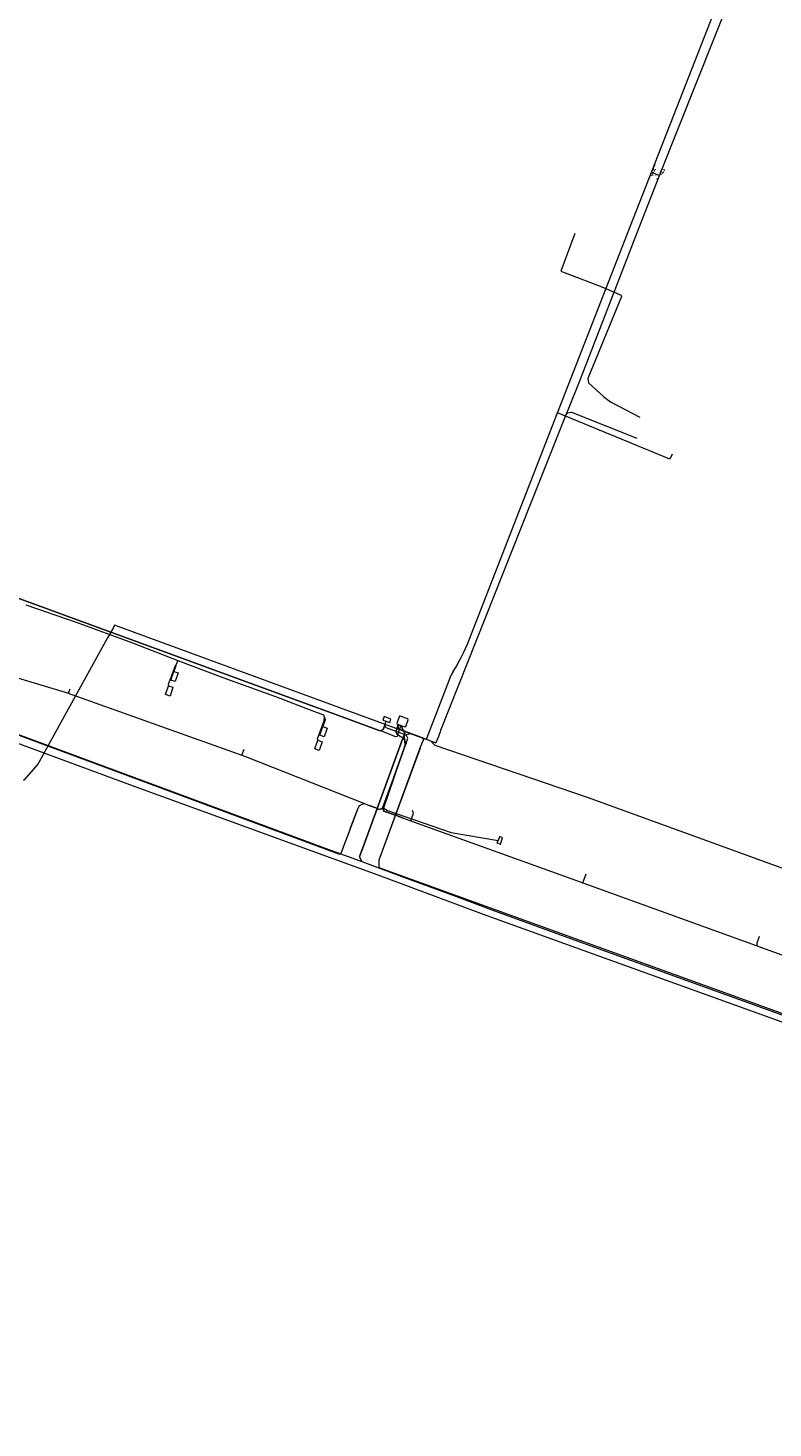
# Model space of a CAD drawing. Header units: metres. Extents: x 124576 to 133557, y 395865 to 402386.
# Tile 378 of 447: x 131213 to 131376, y 400649 to 400956. Entities that reach past the tile are written whole.
import ezdxf
from ezdxf.enums import TextEntityAlignment as Align

# ---------------------------------------------------------------- set-up
doc = ezdxf.new("R2010")
doc.units = ezdxf.units.M
doc.header["$MEASUREMENT"] = 0
for name, color, linetype, lineweight, true_color in [('LG_Laag_Spanning', 7, 'Continuous', 13, 0x960000), ('LG_Laag_Spanning_Enexis_Netbeheer_BV', 7, 'Continuous', 13, 0x960000), ('LG_Laag_Spanning_Gemeente_Tilburg_Ruimtelijke_Uitvoering', 7, 'Continuous', 13, 0x960000), ('LG_Midden_Spanning', 7, 'Continuous', 13, 0xd20000), ('LG_Midden_Spanning_Enexis_Netbeheer_BV', 7, 'Continuous', 13, 0xd20000), ('LG_Riool_Onder_Druk_Gemeente_Tilburg_Ruimtelijke_Uitvoering', 7, 'Continuous', 13, 0x800080), ('LG_unet-4_Brabant_Water', 5, 'Continuous', 13, 0x0000ff)]:
    doc.layers.add(name, color=color, linetype=linetype, lineweight=lineweight, true_color=true_color)
for name, color, linetype, lineweight in [('LG_n00003_Spitters_BV', 7, 'Continuous', 13), ('MV_Laag_Spanning', 7, 'Continuous', 0), ('MV_Laag_Spanning_lijn', 7, 'Continuous', 0), ('MV_Laag_Spanning_pijl', 7, 'Continuous', 0)]:
    doc.layers.add(name, color=color, linetype=linetype, lineweight=lineweight)
doc.styles.add('Klic_Annotatie', font='verdanai.ttf', dxfattribs={"oblique": 20, "height": 1.4})

# ---------------------------------------------------------------- blocks, each defined once
blk = doc.blocks.new('m_pijl')
at = {"layer": 'MV_Laag_Spanning_pijl'}
blk.add_hatch(color=7, dxfattribs=at).paths.add_polyline_path([(-1, -0.3), (-1, 0), (-1, 0.3), (0, 0)])
at = {"layer": 'MV_Laag_Spanning_pijl', "flags": 128}
blk.add_lwpolyline([(-1, 0), (-1, 0.3), (0, 0), (-1, -0.3), (-1, 0)], close=True, dxfattribs=at)

msp = doc.modelspace()

# ---------------------------------------------------------------- linework, layer by layer
at = {"layer": 'LG_Laag_Spanning', "flags": 128}
for points in [[(131292.2, 400803.62), (131292.2, 400803.62), (131292.2, 400803.62), (131292.2, 400803.62), (131292.2, 400803.62), (131292.2, 400803.62), (131292.2, 400803.62), (131292.2, 400803.62), (131292.2, 400803.62), (131292.48, 400804.38), (131292.48, 400804.38), (131292.48, 400804.38), (131292.48, 400804.38), (131292.48, 400804.38), (131292.48, 400804.38), (131292.48, 400804.38), (131292.48, 400804.38), (131292.48, 400804.39), (131292.48, 400804.39), (131292.47, 400804.39), (131292.47, 400804.39), (131292.47, 400804.39), (131290.97, 400804.94), (131290.97, 400804.94), (131290.97, 400804.94), (131290.96, 400804.94), (131290.96, 400804.94), (131290.96, 400804.94), (131290.96, 400804.94), (131290.96, 400804.94), (131290.96, 400804.93), (131290.96, 400804.93), (131290.96, 400804.93), (131290.96, 400804.93), (131290.96, 400804.93), (131290.68, 400804.18), (131290.68, 400804.18), (131290.68, 400804.18), (131290.68, 400804.18), (131290.68, 400804.17), (131290.68, 400804.17), (131290.68, 400804.17), (131290.68, 400804.17), (131290.68, 400804.17), (131290.68, 400804.17), (131290.68, 400804.17), (131290.69, 400804.17), (131290.69, 400804.17), (131291.44, 400803.89), (131292.19, 400803.62), (131292.19, 400803.62), (131292.19, 400803.62), (131292.19, 400803.62), (131292.2, 400803.62)], [(131295.55, 400802.66), (131295.55, 400802.66), (131295.55, 400802.66), (131295.71, 400802.74), (131295.71, 400802.74), (131295.71, 400802.74), (131295.71, 400802.74), (131295.71, 400802.74), (131295.71, 400802.74), (131295.72, 400802.74), (131296.27, 400804.23), (131296.27, 400804.23), (131296.27, 400804.23), (131296.27, 400804.23), (131296.27, 400804.23), (131296.27, 400804.24), (131296.27, 400804.24), (131296.27, 400804.24), (131296.19, 400804.41), (131296.19, 400804.41), (131296.18, 400804.41), (131296.18, 400804.41), (131296.18, 400804.41), (131296.18, 400804.41), (131296.18, 400804.42), (131294.49, 400805.06), (131294.49, 400805.06), (131294.49, 400805.06), (131294.49, 400805.06), (131294.48, 400805.06), (131294.48, 400805.06), (131294.48, 400805.06), (131294.34, 400805), (131294.34, 400805), (131294.34, 400805), (131294.34, 400805), (131294.34, 400805), (131294.34, 400805), (131294.34, 400805), (131294.34, 400805), (131293.76, 400803.49), (131293.76, 400803.48), (131293.76, 400803.48), (131293.76, 400803.48), (131293.76, 400803.48), (131293.76, 400803.48), (131293.76, 400803.48), (131293.76, 400803.48), (131293.84, 400803.3), (131293.84, 400803.3), (131293.85, 400803.3), (131293.85, 400803.3), (131293.85, 400803.3), (131293.85, 400803.3), (131293.85, 400803.3), (131294.02, 400803.23), (131294.25, 400803.15), (131294.62, 400803.01), (131295.54, 400802.66), (131295.54, 400802.66), (131295.54, 400802.66), (131295.54, 400802.66), (131295.55, 400802.66)], [(131316.49, 400776.91), (131316.49, 400776.91), (131316.49, 400776.91), (131316.49, 400776.91), (131316.5, 400776.91), (131316.5, 400776.91), (131316.5, 400776.91), (131316.5, 400776.91), (131316.5, 400776.92), (131317.01, 400778.28), (131317.01, 400778.29), (131317.01, 400778.29), (131317.01, 400778.29), (131317.01, 400778.29), (131317.01, 400778.29), (131317.01, 400778.29), (131317.01, 400778.29), (131317.01, 400778.29), (131317.01, 400778.3), (131317.01, 400778.3), (131317.01, 400778.3), (131317.01, 400778.3), (131316.31, 400778.56), (131316.31, 400778.56), (131316.31, 400778.56), (131316.31, 400778.56), (131316.31, 400778.56), (131316.31, 400778.56), (131316.3, 400778.56), (131316.3, 400778.56), (131316.3, 400778.56), (131316.3, 400778.56), (131316.3, 400778.56), (131316.3, 400778.56), (131316.3, 400778.55), (131315.99, 400777.75), (131315.76, 400777.19), (131315.76, 400777.19), (131315.76, 400777.19), (131315.76, 400777.19), (131315.76, 400777.19), (131315.76, 400777.19), (131315.76, 400777.19), (131315.76, 400777.18), (131315.76, 400777.18), (131315.77, 400777.18), (131315.77, 400777.18), (131315.77, 400777.18), (131315.77, 400777.18), (131315.77, 400777.18), (131316.49, 400776.91), (131316.49, 400776.91), (131316.49, 400776.91), (131316.49, 400776.91), (131316.49, 400776.91)]]:
    msp.add_lwpolyline(points, dxfattribs=at)
at = {"layer": 'LG_Laag_Spanning_Enexis_Netbeheer_BV'}
for p, q in [((131221.67, 400810.06), (131222.07, 400811)), ((131259.72, 400796.44), (131260.25, 400797.8)), ((131298.86, 400798.01), (131289.8, 400773.41)), ((131295.63, 400798.58), (131295.79, 400799)), ((131295.79, 400799), (131295.81, 400799.07)), ((131286.68, 400785.85), (131287.71, 400785.44)), ((131287.71, 400785.44), (131289.13, 400784.88)), ((131334.61, 400768.4), (131335.35, 400770.37))]:
    msp.add_line(p, q, dxfattribs=at)
at = {"layer": 'LG_Laag_Spanning_Enexis_Netbeheer_BV', "flags": 128}
for points in [[(131346.48, 400911), (131351.46, 400923.8), (131371.86, 400975.08), (131373.36, 400978.84), (131379.69, 400994.76), (131384.85, 401008.47), (131384.89, 401008.56), (131384.9, 401008.59), (131385.27, 401009.59)], [(131346.48, 400911), (131351.46, 400923.8), (131371.86, 400975.08), (131373.36, 400978.84), (131379.69, 400994.76), (131384.85, 401008.47), (131384.89, 401008.56), (131384.9, 401008.59), (131385.27, 401009.59)], [(131302.96, 400800.66), (131303.33, 400801.65), (131303.4, 400801.83), (131303.45, 400801.94), (131330.98, 400871.28), (131331.39, 400872.3), (131333.93, 400878.71), (131346.48, 400911)], [(131302.96, 400800.66), (131303.33, 400801.65), (131303.4, 400801.83), (131303.45, 400801.94), (131330.98, 400871.28), (131331.39, 400872.3), (131333.93, 400878.71), (131346.48, 400911)], [(131294.62, 400803.02), (131293.95, 400800.93), (131293.81, 400800.59), (131293.57, 400800.49), (131290.43, 400801.71), (131289.89, 400801.91), (131285.71, 400803.44), (131283.18, 400804.36), (131259.17, 400813.14), (131206.52, 400832.41), (131202.51, 400833.88), (131168.31, 400846.58), (131166.17, 400847.37), (131127.07, 400861.9), (131126.47, 400862.12), (131124.71, 400862.77), (131094.44, 400874.02), (131093.19, 400874.48), (131090.85, 400875.37)], [(131093.19, 400874.48), (131094.44, 400874.02), (131124.71, 400862.77), (131126.47, 400862.12), (131127.07, 400861.9), (131166.17, 400847.37), (131168.31, 400846.58), (131202.51, 400833.88), (131206.52, 400832.41), (131259.17, 400813.14), (131283.18, 400804.36), (131285.71, 400803.44), (131289.89, 400801.91), (131290.15, 400801.82), (131290.79, 400802.12), (131291.14, 400803.08), (131291.14, 400803.09), (131291.44, 400803.9)], [(131330.98, 400871.28), (131331.29, 400871.62), (131332.09, 400871.81), (131346.46, 400866.1)], [(131091.38, 400831.21), (131091.39, 400831.25), (131093.03, 400833.92), (131093.66, 400834.6), (131095.8, 400836.89), (131099.09, 400838.93), (131102.43, 400839.97), (131105.24, 400839.99), (131107.77, 400839.1), (131280.99, 400774.76), (131281.38, 400774.78), (131281.64, 400775.07), (131282.08, 400776.36), (131282.56, 400777.64), (131285.3, 400784.85), (131285.44, 400785.14), (131285.63, 400785.4), (131286.16, 400785.72), (131286.68, 400785.85), (131287.71, 400785.44)], [(131091.38, 400831.21), (131091.39, 400831.25), (131093.03, 400833.92), (131093.66, 400834.6), (131095.8, 400836.89), (131099.09, 400838.93), (131102.43, 400839.97), (131105.24, 400839.99), (131107.77, 400839.1), (131280.99, 400774.76), (131281.38, 400774.78), (131281.64, 400775.07), (131282.08, 400776.36)], [(131289.89, 400801.91), (131285.71, 400803.44), (131283.18, 400804.36), (131259.17, 400813.14), (131206.52, 400832.41)], [(131179.79, 400824.13), (131180.55, 400823.85), (131180.73, 400823.78), (131181.1, 400823.64), (131199.75, 400816.71), (131200.69, 400816.37), (131221.67, 400810.06), (131221.99, 400809.96), (131222.38, 400809.82), (131259.72, 400796.44), (131260.32, 400796.22), (131260.57, 400796.13), (131286.68, 400785.85)], [(131200.69, 400816.37), (131221.67, 400810.06), (131221.99, 400809.96), (131222.38, 400809.82), (131259.72, 400796.44), (131260.32, 400796.22), (131260.57, 400796.13), (131286.68, 400785.85), (131287.71, 400785.44), (131289.13, 400784.88), (131289.33, 400784.8), (131289.99, 400784.54), (131290.62, 400784.83), (131292.72, 400790.59), (131295.63, 400798.58), (131295.79, 400799), (131295.81, 400799.07), (131296.22, 400800.17), (131295.92, 400800.81), (131295.26, 400801.05), (131291.44, 400802.45), (131291.14, 400803.08), (131291.14, 400803.09), (131291.44, 400803.9)], [(131294.02, 400803.24), (131293.77, 400802.42), (131293.52, 400801.59), (131293.59, 400801.34), (131293.71, 400801.22), (131294.58, 400800.56), (131294.77, 400800.45), (131295.25, 400800.03), (131295.6, 400799.47), (131295.81, 400799.07), (131295.79, 400799), (131295.63, 400798.58), (131292.72, 400790.59), (131290.62, 400784.83), (131289.99, 400784.54), (131289.33, 400784.8), (131289.13, 400784.88), (131287.71, 400785.44)], [(131291.14, 400803.08), (131290.79, 400802.12), (131290.15, 400801.82), (131289.89, 400801.91)], [(131294.62, 400803.02), (131293.95, 400800.93), (131293.81, 400800.59), (131293.57, 400800.49), (131290.43, 400801.71), (131289.89, 400801.91)], [(131295.02, 400782.71), (131293.69, 400783.19), (131290.92, 400784.19), (131290.62, 400784.83), (131292.72, 400790.59), (131295.63, 400798.58), (131295.79, 400799), (131295.81, 400799.07), (131296.22, 400800.17), (131295.92, 400800.81), (131295.26, 400801.05), (131291.44, 400802.45), (131291.14, 400803.08), (131291.14, 400803.09), (131291.44, 400803.9)], [(131291.14, 400803.08), (131291.14, 400803.09), (131291.44, 400803.9)], [(131295.81, 400799.07), (131296.22, 400800.17), (131295.92, 400800.81), (131295.26, 400801.05), (131291.44, 400802.45), (131291.14, 400803.08)], [(131294.02, 400803.24), (131293.77, 400802.42), (131293.52, 400801.59), (131293.59, 400801.34), (131293.71, 400801.22), (131294.58, 400800.56), (131294.77, 400800.45), (131295.25, 400800.03), (131295.6, 400799.47), (131295.81, 400799.07)], [(131294.25, 400803.16), (131294.09, 400802.74), (131294.06, 400802.59), (131294.08, 400802.41), (131294.21, 400802.28), (131294.63, 400802.11), (131294.82, 400802.03), (131296.78, 400801.29), (131298.15, 400800.77), (131299.45, 400800.28), (131301.16, 400799.62), (131302.22, 400799.22), (131302.3, 400799.2), (131302.42, 400799.26), (131302.96, 400800.66)], [(131294.25, 400803.16), (131294.09, 400802.74), (131294.06, 400802.59), (131294.08, 400802.41), (131294.21, 400802.28), (131294.63, 400802.11), (131294.82, 400802.03), (131296.78, 400801.29), (131298.15, 400800.77), (131299.45, 400800.28), (131301.16, 400799.62), (131302.22, 400799.22), (131302.3, 400799.2), (131302.42, 400799.26), (131302.96, 400800.66)], [(131299.45, 400800.28), (131299.58, 400799.72), (131298.84, 400797.98), (131289.8, 400773.41), (131289.8, 400771.76), (131380.5, 400738.96)], [(131296.78, 400801.29), (131296.73, 400801.17), (131295.39, 400800.81), (131295.52, 400798.61), (131290.81, 400784.8), (131291.7, 400784.27), (131305.7, 400779.5), (131316, 400777.74)], [(131295.63, 400798.58), (131293.49, 400792.69), (131293.44, 400792.57), (131293.16, 400791.8), (131293.04, 400791.47), (131292.97, 400791.28), (131292.72, 400790.59), (131290.62, 400784.83)], [(131295.63, 400798.58), (131293.49, 400792.69), (131293.44, 400792.57), (131293.16, 400791.8), (131293.04, 400791.47), (131292.97, 400791.28), (131292.72, 400790.59), (131290.62, 400784.83)], [(131290.62, 400784.83), (131292.72, 400790.59), (131295.63, 400798.58)], [(131301.16, 400799.62), (131302.09, 400798.65), (131335.53, 400787.24), (131397.39, 400764.73)], [(131282.08, 400776.36), (131282.56, 400777.64), (131283.43, 400779.94), (131283.63, 400780.47), (131285.3, 400784.85), (131285.44, 400785.14)], [(131282.08, 400776.36), (131282.56, 400777.64), (131283.43, 400779.94), (131283.63, 400780.47), (131285.3, 400784.85), (131285.44, 400785.14)], [(131282.08, 400776.36), (131282.56, 400777.64), (131285.3, 400784.85), (131285.44, 400785.14)], [(131285.44, 400785.14), (131285.63, 400785.4), (131286.16, 400785.72), (131286.68, 400785.85)], [(131289.13, 400784.88), (131289.33, 400784.8), (131289.99, 400784.54), (131290.62, 400784.83)], [(131290.62, 400784.83), (131290.92, 400784.19), (131293.69, 400783.19), (131295.02, 400782.71)], [(131295.02, 400782.71), (131296.62, 400782.13), (131296.87, 400782.04), (131297.45, 400781.83)], [(131295.02, 400782.71), (131296.62, 400782.13), (131296.87, 400782.04), (131297.45, 400781.83)], [(131296.87, 400782.04), (131297.46, 400783.73), (131297.19, 400784.28)], [(131297.45, 400781.83), (131331.36, 400769.58), (131334.61, 400768.4), (131372.66, 400754.65), (131372.9, 400754.56), (131373.86, 400754.22), (131406.49, 400742.46), (131409.87, 400741.24), (131424.06, 400736.12), (131446.98, 400727.9), (131447.85, 400727.59), (131471.16, 400719.32), (131481.61, 400715.62), (131482.63, 400715.27)], [(131297.45, 400781.83), (131331.36, 400769.58), (131334.61, 400768.4), (131372.66, 400754.65), (131372.9, 400754.56), (131373.86, 400754.22), (131406.49, 400742.46), (131409.87, 400741.24), (131424.06, 400736.12), (131446.98, 400727.9), (131447.85, 400727.59), (131471.16, 400719.32), (131481.61, 400715.62), (131482.63, 400715.27)], [(131372.9, 400754.56), (131372.9, 400755.27), (131373.4, 400756.67)]]:
    msp.add_lwpolyline(points, dxfattribs=at)
at = {"layer": 'LG_Laag_Spanning_Gemeente_Tilburg_Ruimtelijke_Uitvoering'}
for p, q in [((131245.26, 400816.07), (131245.21, 400816.22)), ((131277.79, 400804.13), (131277.87, 400804.73))]:
    msp.add_line(p, q, dxfattribs=at)
at = {"layer": 'LG_Laag_Spanning_Gemeente_Tilburg_Ruimtelijke_Uitvoering', "flags": 128}
for points in [[(131212.3, 400829.51), (131223.34, 400825.68), (131235.75, 400821.11), (131245.69, 400817.26), (131255.58, 400813.51), (131267.16, 400809.36), (131275.07, 400806.27), (131277.65, 400805.29), (131277.87, 400804.73), (131278.05, 400804.25)], [(131245.1, 400816.08), (131243.56, 400811.96), (131243.66, 400811.72), (131244.6, 400811.36), (131243.96, 400809.45), (131242.98, 400809.82), (131243.66, 400811.72)], [(131245.26, 400816.07), (131244.79, 400814.84), (131245.74, 400814.52), (131245.07, 400812.61), (131244.12, 400812.93), (131244.79, 400814.84)], [(131245.69, 400817.26), (131245.21, 400816.22), (131245.1, 400816.08)], [(131277.79, 400804.13), (131276.3, 400799.96), (131276.44, 400799.74), (131277.38, 400799.37), (131276.69, 400797.51), (131275.74, 400797.82), (131276.44, 400799.74)], [(131278.05, 400804.25), (131277.52, 400802.74), (131278.47, 400802.39), (131277.81, 400800.49), (131276.84, 400800.83), (131277.52, 400802.74)]]:
    msp.add_lwpolyline(points, dxfattribs=at)
at = {"layer": 'LG_Midden_Spanning', "flags": 128}
msp.add_lwpolyline([(131295.55, 400802.66), (131295.55, 400802.66), (131295.55, 400802.66), (131295.71, 400802.74), (131295.71, 400802.74), (131295.71, 400802.74), (131295.71, 400802.74), (131295.71, 400802.74), (131295.71, 400802.74), (131295.72, 400802.74), (131296.27, 400804.23), (131296.27, 400804.23), (131296.27, 400804.23), (131296.27, 400804.23), (131296.27, 400804.23), (131296.27, 400804.24), (131296.27, 400804.24), (131296.27, 400804.24), (131296.19, 400804.41), (131296.19, 400804.41), (131296.18, 400804.41), (131296.18, 400804.41), (131296.18, 400804.41), (131296.18, 400804.41), (131296.18, 400804.42), (131294.49, 400805.06), (131294.49, 400805.06), (131294.49, 400805.06), (131294.49, 400805.06), (131294.48, 400805.06), (131294.48, 400805.06), (131294.48, 400805.06), (131294.34, 400805), (131294.34, 400805), (131294.34, 400805), (131294.34, 400805), (131294.34, 400805), (131294.34, 400805), (131294.34, 400805), (131294.34, 400805), (131293.76, 400803.49), (131293.76, 400803.48), (131293.76, 400803.48), (131293.76, 400803.48), (131293.76, 400803.48), (131293.76, 400803.48), (131293.76, 400803.48), (131293.76, 400803.48), (131293.84, 400803.3), (131293.84, 400803.3), (131293.85, 400803.3), (131293.85, 400803.3), (131293.85, 400803.3), (131293.85, 400803.3), (131293.85, 400803.3), (131295.02, 400802.85), (131295.54, 400802.66), (131295.54, 400802.66), (131295.54, 400802.66), (131295.54, 400802.66), (131295.55, 400802.66)], dxfattribs=at)
at = {"layer": 'LG_Midden_Spanning_Enexis_Netbeheer_BV'}
for p, q in [((131295.05, 400799.99), (131285.75, 400774.59)), ((131295.05, 400799.99), (131285.75, 400774.59)), ((131295.05, 400799.99), (131285.75, 400774.59)), ((131277.42, 400776.28), (131286.05, 400773.09)), ((131286.05, 400773.09), (131295.43, 400769.62)), ((131295.43, 400769.62), (131306.87, 400765.39)), ((131295.43, 400769.62), (131306.87, 400765.39)), ((131295.43, 400769.62), (131306.87, 400765.39)), ((131295.43, 400769.62), (131306.87, 400765.39)), ((131295.43, 400769.62), (131306.87, 400765.39)), ((131295.43, 400769.62), (131306.87, 400765.39)), ((131295.43, 400769.62), (131306.87, 400765.39)), ((131295.43, 400769.62), (131306.87, 400765.39)), ((131295.43, 400769.62), (131306.87, 400765.39))]:
    msp.add_line(p, q, dxfattribs=at)
at = {"layer": 'LG_Midden_Spanning_Enexis_Netbeheer_BV', "flags": 128}
for points in [[(131107.58, 400839.1), (131123.9, 400833.06), (131140.05, 400827.1), (131177.79, 400813.16), (131277.42, 400776.28), (131286.05, 400773.09), (131295.43, 400769.62), (131306.87, 400765.39), (131314.62, 400762.52), (131334.51, 400755.23), (131381.97, 400738.13), (131492.02, 400699.09), (131498.52, 400696.79), (131506.42, 400693.97), (131512.33, 400691.86), (131523.5, 400687.88), (131536.73, 400683.4)], [(131107.58, 400839.1), (131123.9, 400833.06), (131140.05, 400827.1), (131177.79, 400813.16), (131277.42, 400776.28), (131286.05, 400773.09), (131295.43, 400769.62), (131306.87, 400765.39), (131314.62, 400762.52), (131334.51, 400755.23), (131381.97, 400738.13), (131492.02, 400699.09), (131498.52, 400696.79), (131506.42, 400693.97), (131512.33, 400691.86), (131523.5, 400687.88), (131536.73, 400683.4)], [(131107.58, 400839.1), (131123.9, 400833.06), (131140.05, 400827.1), (131177.79, 400813.16), (131277.42, 400776.28), (131286.05, 400773.09), (131295.43, 400769.62), (131306.87, 400765.39), (131314.62, 400762.52), (131334.51, 400755.23), (131381.97, 400738.13), (131492.02, 400699.09), (131498.52, 400696.79), (131506.42, 400693.97), (131512.33, 400691.86), (131523.5, 400687.88), (131536.73, 400683.4)], [(131107.58, 400839.1), (131123.9, 400833.06), (131140.05, 400827.1), (131177.79, 400813.16), (131277.42, 400776.28), (131286.05, 400773.09), (131295.43, 400769.62), (131306.87, 400765.39), (131314.62, 400762.52), (131334.51, 400755.23), (131381.97, 400738.13), (131492.02, 400699.09), (131498.52, 400696.79), (131506.42, 400693.97), (131512.33, 400691.86)], [(131107.58, 400839.1), (131123.9, 400833.06), (131140.05, 400827.1), (131177.79, 400813.16), (131277.42, 400776.28), (131286.05, 400773.09), (131295.43, 400769.62), (131306.87, 400765.39), (131314.62, 400762.52), (131334.51, 400755.23), (131381.97, 400738.13), (131492.02, 400699.09), (131498.52, 400696.79), (131506.42, 400693.97), (131512.33, 400691.86)], [(131107.58, 400839.1), (131123.9, 400833.06), (131140.05, 400827.1), (131177.79, 400813.16), (131277.42, 400776.28), (131286.05, 400773.09), (131295.43, 400769.62), (131306.87, 400765.39), (131314.62, 400762.52), (131334.51, 400755.23), (131381.97, 400738.13), (131492.02, 400699.09), (131498.52, 400696.79), (131506.42, 400693.97), (131512.33, 400691.86)], [(131107.58, 400839.1), (131123.9, 400833.06), (131140.05, 400827.1), (131177.79, 400813.16), (131277.42, 400776.28), (131286.05, 400773.09), (131295.43, 400769.62), (131306.87, 400765.39), (131314.62, 400762.52), (131334.51, 400755.23), (131381.97, 400738.13), (131492.02, 400699.09), (131498.52, 400696.79), (131506.42, 400693.97)], [(131107.58, 400839.1), (131123.9, 400833.06), (131140.05, 400827.1), (131177.79, 400813.16), (131277.42, 400776.28), (131286.05, 400773.09), (131295.43, 400769.62), (131306.87, 400765.39), (131314.62, 400762.52), (131334.51, 400755.23), (131381.97, 400738.13), (131492.02, 400699.09), (131498.52, 400696.79), (131506.42, 400693.97)], [(131107.58, 400839.1), (131123.9, 400833.06), (131140.05, 400827.1), (131177.79, 400813.16), (131277.42, 400776.28), (131286.05, 400773.09), (131295.43, 400769.62), (131306.87, 400765.39), (131314.62, 400762.52), (131334.51, 400755.23), (131381.97, 400738.13), (131492.02, 400699.09), (131498.52, 400696.79), (131506.42, 400693.97)], [(131107.58, 400839.1), (131123.9, 400833.06), (131140.05, 400827.1), (131177.79, 400813.16), (131277.42, 400776.28)], [(131177.79, 400813.16), (131277.42, 400776.28), (131286.05, 400773.09), (131295.43, 400769.62), (131306.87, 400765.39), (131314.62, 400762.52), (131334.51, 400755.23), (131381.97, 400738.13)], [(131177.79, 400813.16), (131277.42, 400776.28), (131286.05, 400773.09), (131295.43, 400769.62), (131306.87, 400765.39), (131314.62, 400762.52), (131334.51, 400755.23), (131381.97, 400738.13)], [(131177.79, 400813.16), (131277.42, 400776.28)], [(131295.02, 400802.86), (131294.9, 400802.55), (131295.2, 400801.89), (131295.51, 400801.22), (131295.37, 400800.85), (131295.05, 400799.99), (131294.74, 400799.14), (131286.31, 400776.1), (131285.75, 400774.59), (131285.58, 400774.13), (131286.05, 400773.09), (131295.43, 400769.62), (131306.87, 400765.39), (131314.62, 400762.52), (131334.51, 400755.23), (131381.97, 400738.13)], [(131285.75, 400774.59), (131286.31, 400776.1), (131294.74, 400799.14), (131295.05, 400799.99), (131295.37, 400800.85), (131295.51, 400801.22), (131295.2, 400801.89), (131294.9, 400802.55), (131295.02, 400802.86)], [(131277.42, 400776.28), (131286.05, 400773.09), (131295.43, 400769.62), (131306.87, 400765.39), (131314.62, 400762.52), (131334.51, 400755.23), (131381.97, 400738.13), (131492.02, 400699.09), (131498.52, 400696.79), (131506.42, 400693.97), (131512.33, 400691.86), (131523.5, 400687.88), (131536.73, 400683.4), (131554.27, 400677.45), (131570.72, 400672.08), (131577.35, 400669.99), (131580.61, 400669), (131583.87, 400668.03), (131591.57, 400665.74), (131592.33, 400665.51), (131594.34, 400664.91), (131597.95, 400663.88), (131654.2, 400648.68)], [(131286.05, 400773.09), (131285.58, 400774.13), (131285.75, 400774.59)], [(131306.87, 400765.39), (131314.62, 400762.52), (131334.51, 400755.23), (131381.97, 400738.13), (131492.02, 400699.09)]]:
    msp.add_lwpolyline(points, dxfattribs=at)
at = {"layer": 'LG_n00003_Spitters_BV'}
for p, q in [((131332.87, 400911), (131329.8, 400902.78)), ((131329.8, 400902.78), (131338.81, 400899.3)), ((131338.81, 400899.3), (131343.03, 400897.51)), ((131343.12, 400897.21), (131335.69, 400879.16)), ((131343.03, 400897.51), (131343.12, 400897.21)), ((131335.69, 400879.16), (131335.87, 400878.25)), ((131335.87, 400878.25), (131339.14, 400875.24)), ((131339.14, 400875.24), (131340.7, 400874.07)), ((131340.7, 400874.07), (131347.14, 400870.7))]:
    msp.add_line(p, q, dxfattribs=at)
at = {"layer": 'LG_Riool_Onder_Druk_Gemeente_Tilburg_Ruimtelijke_Uitvoering', "flags": 128}
msp.add_lwpolyline([(131384.71, 400735.52), (131333.05, 400754.12), (131312.82, 400761.49), (131290.26, 400769.89), (131235.91, 400789.65), (131185.11, 400808.38), (131147.86, 400822.26), (131137.58, 400826.11), (131119.54, 400832.43), (131088.93, 400843.15), (131082, 400845.34), (131055.55, 400853.7), (131039.55, 400858.91), (130997, 400875.64), (130960.88, 400889.99), (130958.16, 400891.32), (130941.18, 400899.65), (130912.99, 400911)], dxfattribs=at)
at = {"layer": 'LG_unet-4_Brabant_Water'}
msp.add_line((131306.17, 400814.8), (131306.81, 400815.88), dxfattribs=at)
at = {"layer": 'LG_unet-4_Brabant_Water', "flags": 128}
for points in [[(131344.44, 400911), (131370.06, 400976.56), (131374.54, 400988.04), (131374.66, 400988.34)], [(131306.81, 400815.88), (131307.49, 400817.1), (131307.97, 400818.02), (131308.43, 400818.95), (131309.27, 400820.85), (131309.66, 400821.82), (131329.06, 400871.66), (131344.43, 400911)], [(131354.2, 400862.59), (131353.75, 400861.45), (131329.06, 400871.66)], [(131306.17, 400814.8), (131305.66, 400813.98), (131300.94, 400801.84), (131300.19, 400799.92), (131231.75, 400825.01), (131231.51, 400824.35), (131230.26, 400822.22), (131216.83, 400797.92), (131215.21, 400794.99), (131214.91, 400794.45), (131211.9, 400791.03), (131211.89, 400791.02), (131211.76, 400790.79)]]:
    msp.add_lwpolyline(points, dxfattribs=at)
at = {"layer": 'MV_Laag_Spanning_lijn', "flags": 128}
msp.add_lwpolyline([(131350.39, 400926.28), (131349.69, 400924.5), (131348.92, 400922.55)], dxfattribs=at)
at = {"layer": 'MV_Laag_Spanning_pijl'}
msp.add_line((131349.69, 400924.5), (131351.46, 400923.8), dxfattribs=at)

# ---------------------------------------------------------------- block references
at = {"layer": 'MV_Laag_Spanning_pijl', "xscale": 0.1, "yscale": 0.1, "zscale": 0.1, "rotation": 339}
msp.add_blockref('m_pijl', (131351, 400923), dxfattribs=at)

# ---------------------------------------------------------------- texts
at = {"layer": 'MV_Laag_Spanning', "style": 'Klic_Annotatie', "oblique": 20}
msp.add_text('1.9', height=1.4, rotation=1, dxfattribs=at).set_placement((131350.59, 400924.47), align=Align.MIDDLE_CENTER)

doc.saveas('drawing.dxf')
